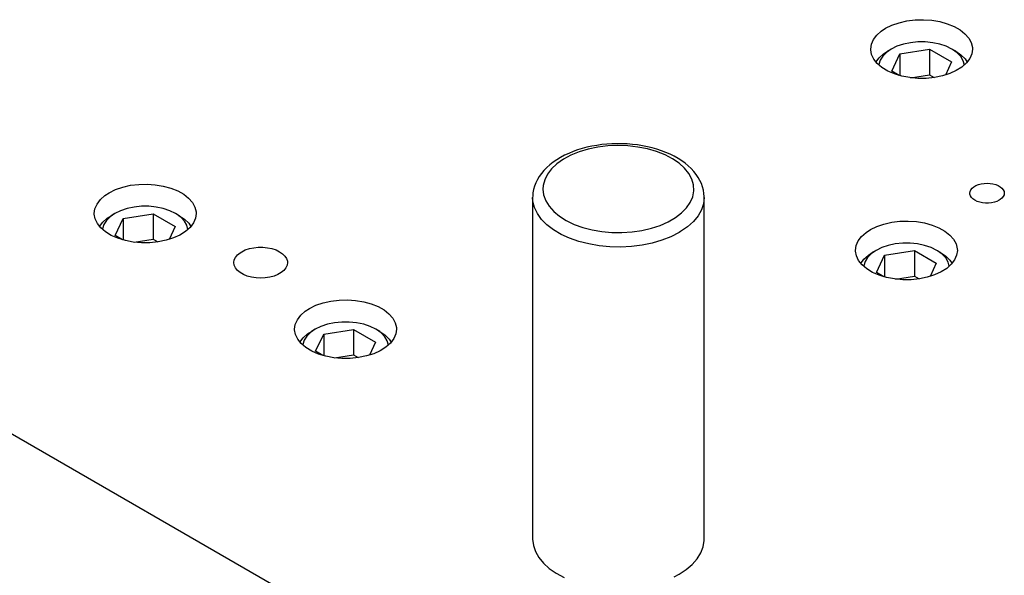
# Model space of a CAD drawing. Header units: inches. Extents: x 3 to 289, y 4 to 291.
# Tile 522 of 634: x 120.28 to 126.02, y 269.83 to 273.07. Entities that reach past the tile are written whole.
import ezdxf

# ---------------------------------------------------------------- set-up
doc = ezdxf.new("R2010")
doc.units = ezdxf.units.IN
doc.header["$LTSCALE"] = 0.5
doc.header["$MEASUREMENT"] = 0
doc.layers.add('DIE', color=7, linetype='Continuous')

msp = doc.modelspace()

# ---------------------------------------------------------------- linework, layer by layer
at = {"layer": 'DIE', "color": 190, "linetype": 'Continuous'}
for p, q in [((125.3624, 273.0365), (125.4042, 273.051)), ((125.4042, 273.051), (125.4495, 273.0613)), ((125.4495, 273.0613), (125.4972, 273.0672)), ((125.4972, 273.0672), (125.5458, 273.0685)), ((125.5458, 273.0685), (125.5942, 273.0652)), ((125.5942, 273.0652), (125.6409, 273.0573)), ((125.6409, 273.0573), (125.6849, 273.0452)), ((125.2737, 272.9782), (125.3001, 273.0018)), ((125.3001, 273.0018), (125.3253, 273.0184)), ((125.3253, 273.0184), (125.3624, 273.0365)), ((125.6849, 273.0452), (125.7248, 273.0291)), ((125.7248, 273.0291), (125.7596, 273.0094)), ((125.7596, 273.0094), (125.7883, 272.9868)), ((123.9442, 268.5085), (116.2368, 272.9584)), ((125.2423, 272.9252), (125.2542, 272.9525)), ((125.2542, 272.9525), (125.2737, 272.9782)), ((125.7883, 272.9868), (125.8103, 272.9617)), ((125.8103, 272.9617), (125.8248, 272.9348)), ((125.2384, 272.8972), (125.2423, 272.9252)), ((125.2384, 272.8934), (125.2384, 272.8972)), ((125.2435, 272.8655), (125.2384, 272.8934)), ((125.8248, 272.9348), (125.8316, 272.907)), ((125.8321, 272.8972), (125.8281, 272.8692)), ((125.8316, 272.907), (125.8321, 272.8972)), ((125.2564, 272.8384), (125.2435, 272.8655)), ((125.2768, 272.8128), (125.2564, 272.8384)), ((125.8162, 272.8419), (125.7968, 272.8161)), ((125.8281, 272.8692), (125.8162, 272.8419)), ((125.3041, 272.7896), (125.2768, 272.8128)), ((125.3377, 272.7692), (125.3041, 272.7896)), ((125.3766, 272.7523), (125.3377, 272.7692)), ((125.7375, 272.7717), (125.6993, 272.7543)), ((125.7703, 272.7925), (125.7375, 272.7717)), ((125.7968, 272.8161), (125.7703, 272.7925)), ((125.4197, 272.7393), (125.3766, 272.7523)), ((125.466, 272.7305), (125.4197, 272.7393)), ((125.5141, 272.7262), (125.466, 272.7305)), ((125.5628, 272.7265), (125.5141, 272.7262)), ((125.6107, 272.7314), (125.5628, 272.7265)), ((125.6567, 272.7408), (125.6107, 272.7314)), ((125.6993, 272.7543), (125.6567, 272.7408)), ((120.7983, 272.0599), (120.8355, 272.078)), ((120.8355, 272.078), (120.8773, 272.0925)), ((120.8773, 272.0925), (120.9226, 272.1028)), ((120.9226, 272.1028), (120.9702, 272.1086)), ((120.9702, 272.1086), (121.0188, 272.1099)), ((121.0188, 272.1099), (121.0672, 272.1066)), ((121.0672, 272.1066), (121.1139, 272.0988)), ((121.1139, 272.0988), (121.1579, 272.0867)), ((121.1579, 272.0867), (121.1978, 272.0706)), ((125.8181, 272.0671), (125.8227, 272.0769)), ((125.8227, 272.0769), (125.8301, 272.0861)), ((125.8301, 272.0861), (125.8401, 272.0944)), ((125.8401, 272.0944), (125.8525, 272.1015)), ((125.8525, 272.1015), (125.8668, 272.1073)), ((125.8668, 272.1073), (125.8827, 272.1116)), ((125.8827, 272.1116), (125.8996, 272.1142)), ((125.8996, 272.1142), (125.9171, 272.1151)), ((125.9171, 272.1151), (125.9346, 272.1142)), ((125.9346, 272.1142), (125.9515, 272.1116)), ((125.9515, 272.1116), (125.9673, 272.1073)), ((125.9673, 272.1073), (125.9817, 272.1015)), ((125.9817, 272.1015), (125.9941, 272.0944)), ((125.9941, 272.0944), (126.0041, 272.0861)), ((126.0041, 272.0861), (126.0115, 272.0769)), ((126.0115, 272.0769), (126.0161, 272.0671)), ((120.7272, 271.9939), (120.7467, 272.0197)), ((120.7467, 272.0197), (120.7731, 272.0433)), ((120.7731, 272.0433), (120.7983, 272.0599)), ((121.1978, 272.0706), (121.2326, 272.0509)), ((121.2326, 272.0509), (121.2613, 272.0282)), ((121.2613, 272.0282), (121.2833, 272.0031)), ((125.8166, 272.0571), (125.8181, 272.0671)), ((125.817, 272.052), (125.8166, 272.0571)), ((125.82, 272.042), (125.817, 272.052)), ((125.826, 272.0325), (125.82, 272.042)), ((125.8348, 272.0238), (125.826, 272.0325)), ((125.846, 272.016), (125.8348, 272.0238)), ((125.9941, 272.0198), (125.9882, 272.016)), ((126.0041, 272.0281), (125.9941, 272.0198)), ((126.0115, 272.0372), (126.0041, 272.0281)), ((126.0161, 272.047), (126.0115, 272.0372)), ((126.0161, 272.0671), (126.0176, 272.0571)), ((126.0176, 272.0571), (126.0161, 272.047)), ((120.7114, 271.9387), (120.7154, 271.9667)), ((120.7154, 271.9667), (120.7272, 271.9939)), ((121.2833, 272.0031), (121.2979, 271.9763)), ((121.2979, 271.9763), (121.3046, 271.9485)), ((125.8595, 272.0095), (125.846, 272.016)), ((125.8746, 272.0045), (125.8595, 272.0095)), ((125.8911, 272.001), (125.8746, 272.0045)), ((125.9083, 271.9993), (125.8911, 272.001)), ((125.9259, 271.9993), (125.9083, 271.9993)), ((125.9431, 272.001), (125.9259, 271.9993)), ((125.9596, 272.0045), (125.9431, 272.001)), ((125.9747, 272.0095), (125.9596, 272.0045)), ((125.9882, 272.016), (125.9747, 272.0095)), ((120.7114, 271.9349), (120.7114, 271.9387)), ((120.7165, 271.907), (120.7114, 271.9349)), ((120.7294, 271.8799), (120.7165, 271.907)), ((121.3011, 271.9106), (121.2893, 271.8834)), ((121.3051, 271.9387), (121.3011, 271.9106)), ((121.3046, 271.9485), (121.3051, 271.9387)), ((120.7498, 271.8543), (120.7294, 271.8799)), ((120.7771, 271.8311), (120.7498, 271.8543)), ((121.2698, 271.8576), (121.2434, 271.834)), ((121.2893, 271.8834), (121.2698, 271.8576)), ((125.2369, 271.8447), (125.2741, 271.8628)), ((125.2741, 271.8628), (125.3158, 271.8773)), ((125.3158, 271.8773), (125.3612, 271.8876)), ((125.3612, 271.8876), (125.4088, 271.8934)), ((125.4088, 271.8934), (125.4574, 271.8948)), ((125.4574, 271.8948), (125.5058, 271.8915)), ((125.5058, 271.8915), (125.5525, 271.8836)), ((125.5525, 271.8836), (125.5965, 271.8715)), ((125.5965, 271.8715), (125.6364, 271.8554)), ((125.6364, 271.8554), (125.6712, 271.8357)), ((120.8107, 271.8107), (120.7771, 271.8311)), ((120.8496, 271.7938), (120.8107, 271.8107)), ((120.8927, 271.7808), (120.8496, 271.7938)), ((121.1723, 271.7958), (121.1297, 271.7823)), ((121.2106, 271.8132), (121.1723, 271.7958)), ((121.2434, 271.834), (121.2106, 271.8132)), ((125.1658, 271.7787), (125.1853, 271.8045)), ((125.1853, 271.8045), (125.2117, 271.8281)), ((125.2117, 271.8281), (125.2369, 271.8447)), ((125.6712, 271.8357), (125.6999, 271.813)), ((125.6999, 271.813), (125.7219, 271.788)), ((125.7219, 271.788), (125.7365, 271.7611)), ((120.939, 271.772), (120.8927, 271.7808)), ((120.9871, 271.7677), (120.939, 271.772)), ((121.0358, 271.768), (120.9871, 271.7677)), ((121.0838, 271.7729), (121.0358, 271.768)), ((121.1297, 271.7823), (121.0838, 271.7729)), ((121.5919, 271.7259), (121.6155, 271.7338)), ((121.6155, 271.7338), (121.6411, 271.7392)), ((121.6411, 271.7392), (121.6679, 271.7419)), ((121.6679, 271.7419), (121.6951, 271.7419)), ((121.6951, 271.7419), (121.7219, 271.7392)), ((121.7219, 271.7392), (121.7475, 271.7338)), ((121.7475, 271.7338), (121.7711, 271.7259)), ((125.15, 271.7235), (125.154, 271.7515)), ((125.154, 271.7515), (125.1658, 271.7787)), ((125.7365, 271.7611), (125.7432, 271.7333)), ((125.7432, 271.7333), (125.7437, 271.7235)), ((121.5276, 271.6677), (121.5347, 271.6829)), ((121.5347, 271.6829), (121.5462, 271.6971)), ((121.5462, 271.6971), (121.5618, 271.71)), ((121.5618, 271.71), (121.571, 271.7158)), ((121.571, 271.7158), (121.5919, 271.7259)), ((121.7711, 271.7259), (121.792, 271.7158)), ((121.792, 271.7158), (121.8095, 271.7038)), ((121.8095, 271.7038), (121.8231, 271.6901)), ((121.8231, 271.6901), (121.8324, 271.6754)), ((121.8324, 271.6754), (121.8372, 271.6599)), ((125.15, 271.7197), (125.15, 271.7235)), ((125.1551, 271.6918), (125.15, 271.7197)), ((125.168, 271.6647), (125.1551, 271.6918)), ((125.7397, 271.6954), (125.7279, 271.6682)), ((125.7437, 271.7235), (125.7397, 271.6954)), ((121.5252, 271.652), (121.5276, 271.6677)), ((121.5276, 271.6364), (121.5252, 271.652)), ((121.5347, 271.6212), (121.5276, 271.6364)), ((121.5462, 271.6069), (121.5347, 271.6212)), ((121.8283, 271.6212), (121.8168, 271.6069)), ((121.8354, 271.6364), (121.8283, 271.6212)), ((121.8377, 271.652), (121.8354, 271.6364)), ((121.8372, 271.6599), (121.8377, 271.652)), ((125.1884, 271.6391), (125.168, 271.6647)), ((125.2157, 271.6159), (125.1884, 271.6391)), ((125.2493, 271.5955), (125.2157, 271.6159)), ((125.682, 271.6188), (125.6492, 271.598)), ((125.7084, 271.6424), (125.682, 271.6188)), ((125.7279, 271.6682), (125.7084, 271.6424)), ((121.5618, 271.594), (121.5462, 271.6069)), ((121.5811, 271.5829), (121.5618, 271.594)), ((121.6034, 271.5739), (121.5811, 271.5829)), ((121.6281, 271.5673), (121.6034, 271.5739)), ((121.6544, 271.5632), (121.6281, 271.5673)), ((121.6815, 271.5618), (121.6544, 271.5632)), ((121.7086, 271.5632), (121.6815, 271.5618)), ((121.7349, 271.5673), (121.7086, 271.5632)), ((121.7596, 271.5739), (121.7349, 271.5673)), ((121.7819, 271.5829), (121.7596, 271.5739)), ((121.8012, 271.594), (121.7819, 271.5829)), ((121.8168, 271.6069), (121.8012, 271.594)), ((125.2882, 271.5786), (125.2493, 271.5955)), ((125.3313, 271.5656), (125.2882, 271.5786)), ((125.3776, 271.5568), (125.3313, 271.5656)), ((125.5683, 271.5671), (125.5224, 271.5577)), ((125.6109, 271.5806), (125.5683, 271.5671)), ((125.6492, 271.598), (125.6109, 271.5806)), ((125.4257, 271.5525), (125.3776, 271.5568)), ((125.4744, 271.5528), (125.4257, 271.5525)), ((125.5224, 271.5577), (125.4744, 271.5528)), ((121.9666, 271.3854), (122.0037, 271.4036)), ((122.0037, 271.4036), (122.0455, 271.418)), ((122.0455, 271.418), (122.0908, 271.4283)), ((122.0908, 271.4283), (122.1384, 271.4342)), ((122.1384, 271.4342), (122.187, 271.4355)), ((122.187, 271.4355), (122.2354, 271.4322)), ((122.2354, 271.4322), (122.2822, 271.4244)), ((122.2822, 271.4244), (122.3261, 271.4122)), ((122.3261, 271.4122), (122.366, 271.3961)), ((122.366, 271.3961), (122.4008, 271.3765)), ((121.8955, 271.3195), (121.9149, 271.3452)), ((121.9149, 271.3452), (121.9414, 271.3688)), ((121.9414, 271.3688), (121.9666, 271.3854)), ((122.4008, 271.3765), (122.4296, 271.3538)), ((122.4296, 271.3538), (122.4515, 271.3287)), ((122.4515, 271.3287), (122.4661, 271.3019)), ((121.8796, 271.2642), (121.8836, 271.2922)), ((121.8836, 271.2922), (121.8955, 271.3195)), ((122.4661, 271.3019), (122.4729, 271.274)), ((122.4729, 271.274), (122.4733, 271.2642)), ((121.8797, 271.2605), (121.8796, 271.2642)), ((121.8847, 271.2325), (121.8797, 271.2605)), ((121.8976, 271.2054), (121.8847, 271.2325)), ((122.4694, 271.2362), (122.4575, 271.2089)), ((122.4733, 271.2642), (122.4694, 271.2362)), ((121.918, 271.1799), (121.8976, 271.2054)), ((121.9454, 271.1566), (121.918, 271.1799)), ((121.9789, 271.1362), (121.9454, 271.1566)), ((122.4116, 271.1595), (122.3788, 271.1388)), ((122.4381, 271.1831), (122.4116, 271.1595)), ((122.4575, 271.2089), (122.4381, 271.1831)), ((122.0178, 271.1193), (121.9789, 271.1362)), ((122.061, 271.1063), (122.0178, 271.1193)), ((122.1072, 271.0975), (122.061, 271.1063)), ((122.2979, 271.1078), (122.252, 271.0984)), ((122.3406, 271.1213), (122.2979, 271.1078)), ((122.3788, 271.1388), (122.3406, 271.1213)), ((122.1553, 271.0932), (122.1072, 271.0975)), ((122.204, 271.0935), (122.1553, 271.0932)), ((122.252, 271.0984), (122.204, 271.0935)), ((123.2675, 270.0395), (123.2715, 270.003)), ((124.2616, 269.9955), (124.2673, 270.0319)), ((124.2673, 270.0319), (124.2675, 270.0395)), ((123.2715, 270.003), (123.2834, 269.9672)), ((123.2834, 269.9672), (123.303, 269.9325)), ((124.2268, 269.9255), (124.2481, 269.9599)), ((124.2481, 269.9599), (124.2616, 269.9955)), ((123.303, 269.9325), (123.3301, 269.8995)), ((123.3301, 269.8995), (123.3642, 269.8688)), ((124.1628, 269.8627), (124.1983, 269.8929)), ((124.1983, 269.8929), (124.2268, 269.9255)), ((123.3642, 269.8688), (123.4047, 269.8408)), ((123.4047, 269.8408), (123.451, 269.8159)), ((124.121, 269.8353), (124.1628, 269.8627)), ((124.092, 269.8199), (124.121, 269.8353))]:
    msp.add_line(p, q, dxfattribs=at)
at = {"layer": 'DIE', "color": 132, "linetype": 'Continuous'}
for p, q in [((125.5134, 272.9389), (125.4705, 272.9345)), ((125.557, 272.9389), (125.5134, 272.9389)), ((125.5999, 272.9345), (125.557, 272.9389)), ((125.3136, 272.8696), (125.3364, 272.8844)), ((125.3585, 272.8972), (125.3304, 272.8779)), ((125.3585, 272.8972), (125.3364, 272.8844)), ((125.3918, 272.9133), (125.3585, 272.8972)), ((125.3585, 272.8972), (125.3585, 272.8972)), ((125.4296, 272.9259), (125.3918, 272.9133)), ((125.4077, 272.8688), (125.5819, 272.8957)), ((125.4705, 272.9345), (125.4296, 272.9259)), ((125.5819, 272.8957), (125.7095, 272.8221)), ((125.5819, 272.8957), (125.5819, 272.7471)), ((125.6409, 272.9259), (125.5999, 272.9345)), ((125.6786, 272.9133), (125.6409, 272.9259)), ((125.712, 272.8972), (125.6786, 272.9133)), ((125.7341, 272.8844), (125.712, 272.8972)), ((125.7161, 272.8947), (125.712, 272.8972)), ((125.7434, 272.8751), (125.7161, 272.8947)), ((125.7341, 272.8844), (125.7647, 272.8635)), ((125.2688, 272.8216), (125.2877, 272.8467)), ((125.2937, 272.8325), (125.2862, 272.8077)), ((125.2877, 272.8467), (125.3136, 272.8696)), ((125.3087, 272.8561), (125.2937, 272.8325)), ((125.3304, 272.8779), (125.3087, 272.8561)), ((125.361, 272.7681), (125.4077, 272.8688)), ((125.4077, 272.8688), (125.4077, 272.7424)), ((125.7095, 272.8221), (125.674, 272.7457)), ((125.7642, 272.853), (125.7434, 272.8751)), ((125.7782, 272.8292), (125.7642, 272.853)), ((125.7647, 272.8635), (125.7887, 272.8399)), ((125.7847, 272.8043), (125.7782, 272.8292)), ((125.7887, 272.8399), (125.8017, 272.8216)), ((125.2862, 272.8077), (125.2857, 272.8043)), ((125.4036, 272.7436), (125.361, 272.7681)), ((125.4705, 272.7299), (125.5819, 272.7471)), ((125.5819, 272.7471), (125.6095, 272.7312)), ((120.9026, 271.9674), (120.8649, 271.9548)), ((120.9435, 271.976), (120.9026, 271.9674)), ((120.9865, 271.9804), (120.9435, 271.976)), ((121.03, 271.9804), (120.9865, 271.9804)), ((121.073, 271.976), (121.03, 271.9804)), ((121.1139, 271.9674), (121.073, 271.976)), ((121.1516, 271.9548), (121.1139, 271.9674)), ((120.7607, 271.8882), (120.7866, 271.9111)), ((120.8035, 271.9194), (120.7817, 271.8976)), ((120.7866, 271.9111), (120.8094, 271.9259)), ((120.8315, 271.9387), (120.8035, 271.9194)), ((120.8315, 271.9387), (120.8094, 271.9259)), ((120.8649, 271.9548), (120.8315, 271.9387)), ((120.8315, 271.9387), (120.8315, 271.9387)), ((120.834, 271.8096), (120.8807, 271.9103)), ((120.8807, 271.9103), (121.0549, 271.9372)), ((120.8807, 271.9103), (120.8807, 271.7839)), ((121.0549, 271.9372), (121.1825, 271.8636)), ((121.0549, 271.9372), (121.0549, 271.7886)), ((121.185, 271.9387), (121.1516, 271.9548)), ((121.2071, 271.9259), (121.185, 271.9387)), ((121.1892, 271.9362), (121.185, 271.9387)), ((121.2164, 271.9166), (121.1892, 271.9362)), ((121.2071, 271.9259), (121.2377, 271.905)), ((121.2373, 271.8945), (121.2164, 271.9166)), ((121.2377, 271.905), (121.2617, 271.8814)), ((120.7418, 271.8631), (120.7607, 271.8882)), ((120.7592, 271.8492), (120.7588, 271.8458)), ((120.7668, 271.874), (120.7592, 271.8492)), ((120.7817, 271.8976), (120.7668, 271.874)), ((121.1825, 271.8636), (121.1471, 271.7871)), ((121.2512, 271.8706), (121.2373, 271.8945)), ((121.2577, 271.8458), (121.2512, 271.8706)), ((121.2617, 271.8814), (121.2747, 271.8631)), ((120.8766, 271.785), (120.834, 271.8096)), ((120.9436, 271.7714), (121.0549, 271.7886)), ((121.0549, 271.7886), (121.0825, 271.7727)), ((125.3035, 271.7396), (125.2701, 271.7235)), ((125.3412, 271.7522), (125.3035, 271.7396)), ((125.3821, 271.7608), (125.3412, 271.7522)), ((125.4251, 271.7652), (125.3821, 271.7608)), ((125.4686, 271.7652), (125.4251, 271.7652)), ((125.5116, 271.7608), (125.4686, 271.7652)), ((125.5525, 271.7522), (125.5116, 271.7608)), ((125.5902, 271.7396), (125.5525, 271.7522)), ((125.6236, 271.7235), (125.5902, 271.7396)), ((125.1804, 271.6479), (125.1993, 271.673)), ((125.1993, 271.673), (125.2252, 271.6959)), ((125.2203, 271.6824), (125.2054, 271.6588)), ((125.2421, 271.7042), (125.2203, 271.6824)), ((125.2252, 271.6959), (125.248, 271.7107)), ((125.2701, 271.7235), (125.2421, 271.7042)), ((125.2701, 271.7235), (125.248, 271.7107)), ((125.2701, 271.7235), (125.2701, 271.7235)), ((125.2726, 271.5944), (125.3193, 271.6951)), ((125.3193, 271.6951), (125.4935, 271.722)), ((125.3193, 271.6951), (125.3193, 271.5687)), ((125.4935, 271.722), (125.6211, 271.6484)), ((125.4935, 271.722), (125.4935, 271.5734)), ((125.6457, 271.7107), (125.6236, 271.7235)), ((125.6278, 271.721), (125.6236, 271.7235)), ((125.655, 271.7014), (125.6278, 271.721)), ((125.6457, 271.7107), (125.6763, 271.6898)), ((125.6759, 271.6793), (125.655, 271.7014)), ((125.6898, 271.6554), (125.6759, 271.6793)), ((125.6763, 271.6898), (125.7003, 271.6662)), ((125.1978, 271.634), (125.1973, 271.6306)), ((125.2054, 271.6588), (125.1978, 271.634)), ((125.6211, 271.6484), (125.5857, 271.572)), ((125.6963, 271.6306), (125.6898, 271.6554)), ((125.7003, 271.6662), (125.7133, 271.6479)), ((125.3152, 271.5698), (125.2726, 271.5944)), ((125.3822, 271.5562), (125.4935, 271.5734)), ((125.4935, 271.5734), (125.5211, 271.5575)), ((122.0331, 271.2804), (121.9997, 271.2642)), ((122.0708, 271.2929), (122.0331, 271.2804)), ((122.1118, 271.3015), (122.0708, 271.2929)), ((122.1547, 271.3059), (122.1118, 271.3015)), ((122.1983, 271.3059), (122.1547, 271.3059)), ((122.2412, 271.3015), (122.1983, 271.3059)), ((122.2821, 271.2929), (122.2412, 271.3015)), ((122.3199, 271.2804), (122.2821, 271.2929)), ((122.3533, 271.2642), (122.3199, 271.2804)), ((121.91, 271.1886), (121.9289, 271.2137)), ((121.9289, 271.2137), (121.9549, 271.2366)), ((121.9499, 271.2231), (121.935, 271.1995)), ((121.9717, 271.2449), (121.9499, 271.2231)), ((121.9549, 271.2366), (121.9776, 271.2514)), ((121.9997, 271.2642), (121.9717, 271.2449)), ((121.9997, 271.2642), (121.9776, 271.2514)), ((121.9997, 271.2642), (121.9997, 271.2642)), ((122.0022, 271.1352), (122.0489, 271.2358)), ((122.0489, 271.2358), (122.2232, 271.2627)), ((122.0489, 271.2358), (122.0489, 271.1094)), ((122.2232, 271.2627), (122.3507, 271.1891)), ((122.2232, 271.2627), (122.2232, 271.1141)), ((122.3754, 271.2514), (122.3533, 271.2642)), ((122.3574, 271.2617), (122.3533, 271.2642)), ((122.3846, 271.2421), (122.3574, 271.2617)), ((122.3754, 271.2514), (122.4059, 271.2305)), ((122.4055, 271.22), (122.3846, 271.2421)), ((122.4194, 271.1962), (122.4055, 271.22)), ((122.4059, 271.2305), (122.43, 271.2069)), ((121.9274, 271.1747), (121.927, 271.1713)), ((121.935, 271.1995), (121.9274, 271.1747)), ((122.3507, 271.1891), (122.3153, 271.1127)), ((122.426, 271.1713), (122.4194, 271.1962)), ((122.43, 271.2069), (122.4429, 271.1886)), ((122.0448, 271.1106), (122.0022, 271.1352)), ((122.1118, 271.0969), (122.2232, 271.1141)), ((122.2232, 271.1141), (122.2507, 271.0982))]:
    msp.add_line(p, q, dxfattribs=at)
at = {"layer": 'DIE', "color": 9, "linetype": 'Continuous'}
for p, q in [((123.529, 272.3088), (123.5028, 272.2994)), ((123.556, 272.3171), (123.529, 272.3088)), ((123.5837, 272.3244), (123.556, 272.3171)), ((123.6121, 272.3307), (123.5837, 272.3244)), ((123.6409, 272.3358), (123.6121, 272.3307)), ((123.6702, 272.3399), (123.6409, 272.3358)), ((123.6998, 272.343), (123.6702, 272.3399)), ((123.7296, 272.3449), (123.6998, 272.343)), ((123.7596, 272.3457), (123.7296, 272.3449)), ((123.7896, 272.3455), (123.7596, 272.3457)), ((123.8195, 272.3441), (123.7896, 272.3455)), ((123.8493, 272.3417), (123.8195, 272.3441)), ((123.8788, 272.3381), (123.8493, 272.3417)), ((123.9079, 272.3335), (123.8788, 272.3381)), ((123.9365, 272.3278), (123.9079, 272.3335)), ((123.9646, 272.3211), (123.9365, 272.3278)), ((123.992, 272.3133), (123.9646, 272.3211)), ((124.0186, 272.3045), (123.992, 272.3133)), ((124.0444, 272.2946), (124.0186, 272.3045)), ((123.4078, 272.252), (123.387, 272.2378)), ((123.4299, 272.2653), (123.4078, 272.252)), ((123.4531, 272.2777), (123.4299, 272.2653)), ((123.4775, 272.2891), (123.4531, 272.2777)), ((123.5028, 272.2994), (123.4775, 272.2891)), ((124.0692, 272.2838), (124.0444, 272.2946)), ((124.0929, 272.272), (124.0692, 272.2838)), ((124.1155, 272.2593), (124.0929, 272.272)), ((124.1368, 272.2456), (124.1155, 272.2593)), ((123.3334, 272.19), (123.3187, 272.1726)), ((123.3497, 272.2067), (123.3334, 272.19)), ((123.3676, 272.2227), (123.3497, 272.2067)), ((123.387, 272.2378), (123.3676, 272.2227)), ((124.1567, 272.2312), (124.1368, 272.2456)), ((124.1751, 272.216), (124.1567, 272.2312)), ((124.192, 272.2001), (124.1751, 272.216)), ((124.2073, 272.1836), (124.192, 272.2001)), ((123.2948, 272.1361), (123.2856, 272.1172)), ((123.3058, 272.1546), (123.2948, 272.1361)), ((123.3187, 272.1726), (123.3058, 272.1546)), ((124.2209, 272.1665), (124.2073, 272.1836)), ((124.2327, 272.1489), (124.2209, 272.1665)), ((124.2429, 272.131), (124.2327, 272.1489)), ((123.2729, 272.0788), (123.2693, 272.0594)), ((123.2783, 272.0981), (123.2729, 272.0788)), ((123.2856, 272.1172), (123.2783, 272.0981)), ((124.2513, 272.1127), (124.2429, 272.131)), ((124.2579, 272.0941), (124.2513, 272.1127)), ((124.2629, 272.0752), (124.2579, 272.0941)), ((124.266, 272.0561), (124.2629, 272.0752)), ((123.2676, 272.04), (123.2675, 272.0315)), ((123.2675, 272.0317), (123.2675, 270.0395)), ((123.2693, 272.0594), (123.2676, 272.04)), ((124.2674, 272.0368), (124.266, 272.0561)), ((124.2675, 272.0316), (124.2674, 272.0368)), ((124.2675, 270.0395), (124.2675, 272.0317))]:
    msp.add_line(p, q, dxfattribs=at)
at = {"layer": 'DIE', "color": 4, "linetype": 'Continuous'}
for p, q in [((123.5911, 272.3134), (123.5385, 272.2976)), ((123.6469, 272.325), (123.5911, 272.3134)), ((123.7049, 272.3322), (123.6469, 272.325)), ((123.764, 272.3347), (123.7049, 272.3322)), ((123.8232, 272.3327), (123.764, 272.3347)), ((123.8814, 272.3261), (123.8232, 272.3327)), ((123.9375, 272.315), (123.8814, 272.3261)), ((123.9905, 272.2997), (123.9375, 272.315)), ((123.4466, 272.2546), (123.4091, 272.2281)), ((123.49, 272.2779), (123.4466, 272.2546)), ((123.5385, 272.2976), (123.49, 272.2779)), ((124.0395, 272.2804), (123.9905, 272.2997)), ((124.0835, 272.2575), (124.0395, 272.2804)), ((124.1218, 272.2313), (124.0835, 272.2575)), ((123.378, 272.1989), (123.354, 272.1676)), ((123.4091, 272.2281), (123.378, 272.1989)), ((124.1536, 272.2024), (124.1218, 272.2313)), ((124.1785, 272.1714), (124.1536, 272.2024)), ((123.3375, 272.1347), (123.3288, 272.1009)), ((123.354, 272.1676), (123.3375, 272.1347)), ((124.1959, 272.1386), (124.1785, 272.1714)), ((124.2055, 272.1049), (124.1959, 272.1386)), ((123.3288, 272.1009), (123.3275, 272.0807)), ((123.3275, 272.0807), (123.3315, 272.0466)), ((124.2071, 272.0706), (124.2055, 272.1049)), ((123.269, 272.0089), (123.2675, 272.0315)), ((123.3315, 272.0466), (123.3434, 272.013)), ((124.1866, 272.0034), (124.2008, 272.0366)), ((124.2008, 272.0366), (124.2071, 272.0706)), ((124.2675, 272.0316), (124.2634, 271.9952)), ((123.278, 271.9728), (123.269, 272.0089)), ((123.2948, 271.9376), (123.278, 271.9728)), ((123.3434, 272.013), (123.363, 271.9807)), ((123.363, 271.9807), (123.39, 271.9502)), ((124.1357, 271.9417), (124.1647, 271.9715)), ((124.1647, 271.9715), (124.1866, 272.0034)), ((124.2634, 271.9952), (124.2515, 271.9594)), ((123.3191, 271.9039), (123.2948, 271.9376)), ((123.3506, 271.8723), (123.3191, 271.9039)), ((123.39, 271.9502), (123.4238, 271.9221)), ((123.4238, 271.9221), (123.4638, 271.8969)), ((124.0582, 271.89), (124.1, 271.9144)), ((124.1, 271.9144), (124.1357, 271.9417)), ((124.2318, 271.9247), (124.2047, 271.8917)), ((124.2515, 271.9594), (124.2318, 271.9247)), ((123.3888, 271.8432), (123.3506, 271.8723)), ((123.4638, 271.8969), (123.5094, 271.875)), ((123.5094, 271.875), (123.5597, 271.8568)), ((123.5597, 271.8568), (123.6137, 271.8427)), ((123.9048, 271.8394), (123.9597, 271.8522)), ((123.9597, 271.8522), (124.0112, 271.8692)), ((124.0112, 271.8692), (124.0582, 271.89)), ((124.1706, 271.861), (124.1301, 271.833)), ((124.2047, 271.8917), (124.1706, 271.861)), ((123.433, 271.8171), (123.3888, 271.8432)), ((123.4826, 271.7945), (123.433, 271.8171)), ((123.5367, 271.7756), (123.4826, 271.7945)), ((123.6137, 271.8427), (123.6705, 271.8329)), ((123.6705, 271.8329), (123.7291, 271.8276)), ((123.7291, 271.8276), (123.7884, 271.827)), ((123.7884, 271.827), (123.8473, 271.8309)), ((123.8473, 271.8309), (123.9048, 271.8394)), ((124.0736, 271.8035), (124.0213, 271.783)), ((124.121, 271.8276), (124.0736, 271.8035)), ((124.1301, 271.833), (124.121, 271.8276)), ((123.5945, 271.7609), (123.5367, 271.7756)), ((123.6551, 271.7504), (123.5945, 271.7609)), ((123.7175, 271.7445), (123.6551, 271.7504)), ((123.7806, 271.7431), (123.7175, 271.7445)), ((123.8436, 271.7464), (123.7806, 271.7431)), ((123.9053, 271.7542), (123.8436, 271.7464)), ((123.9649, 271.7665), (123.9053, 271.7542)), ((124.0213, 271.783), (123.9649, 271.7665))]:
    msp.add_line(p, q, dxfattribs=at)

doc.saveas('drawing.dxf')
